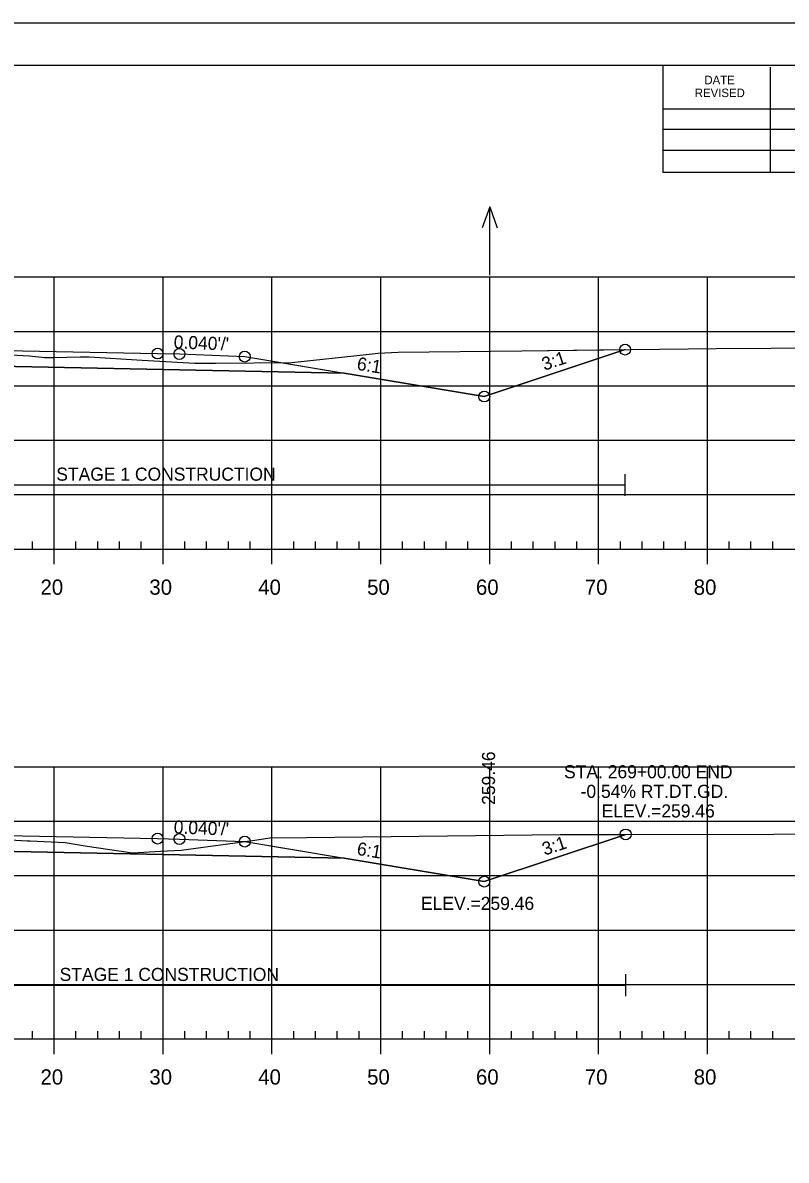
# Model space of a CAD drawing. Extents: x 1365647 to 1367999, y 387113 to 400173.
# Drawn here: x 1365911.2 to 1365981.3, y 394948.4 to 395052.9 of the extents above; entities that cross this region are included whole.
import ezdxf

# ---------------------------------------------------------------- set-up
doc = ezdxf.new("R2010")
doc.units = 0
for name, color, linetype in [('R_Alt Surface', 7, 'Continuous'), ('R_Axis', 7, 'Continuous'), ('R_Axis Annot', 7, 'Continuous'), ('R_Border', 7, 'Continuous'), ('R_Border Notes', 7, 'Continuous'), ('R_Contours', 7, 'Continuous'), ('R_Exist Surface', 7, 'Continuous'), ('R_Fin Surface', 7, 'Continuous'), ('R_Fin Surface Annot', 7, 'Continuous'), ('R_Grid', 7, 'Continuous'), ('R_No Plot', 7, 'Continuous'), ('R_Proposed Const Limits', 7, 'Continuous'), ('R_Water', 7, 'Continuous'), ('R_Water Annot', 7, 'Continuous')]:
    doc.layers.add(name, color=color, linetype=linetype)

msp = doc.modelspace()

# ---------------------------------------------------------------- linework, layer by layer
at = {"layer": 'R_Alt Surface'}
for points in [[(1365847.47, 395020.71), (1365862.59, 395021.01), (1365882.43, 395021.41), (1365882.43, 395022.7), (1365894.09, 395022.93), (1365905.96, 395022.69), (1365905.96, 395021.4), (1365925.59, 395021.01), (1365940.72, 395020.71)], [(1365847.47, 394976.15), (1365862.59, 394976.45), (1365882.51, 394976.85), (1365882.51, 394978.14), (1365894.09, 394978.37), (1365905.89, 394978.13), (1365905.89, 394976.85), (1365925.59, 394976.45), (1365940.72, 394976.15)]]:
    msp.add_lwpolyline(points, dxfattribs=at)
at = {"layer": 'R_Axis'}
for p, q in [((1365912.09, 395004.55), (1365912.09, 395005.25)), ((1365916.09, 395004.55), (1365916.09, 395005.25)), ((1365918.09, 395004.55), (1365918.09, 395005.25)), ((1365920.09, 395004.55), (1365920.09, 395005.25)), ((1365922.09, 395004.55), (1365922.09, 395005.25)), ((1365926.09, 395004.55), (1365926.09, 395005.25)), ((1365928.09, 395004.55), (1365928.09, 395005.25)), ((1365930.09, 395004.55), (1365930.09, 395005.25)), ((1365932.09, 395004.55), (1365932.09, 395005.25)), ((1365936.09, 395004.55), (1365936.09, 395005.25)), ((1365938.09, 395004.55), (1365938.09, 395005.25)), ((1365940.09, 395004.55), (1365940.09, 395005.25)), ((1365942.09, 395004.55), (1365942.09, 395005.25)), ((1365946.09, 395004.55), (1365946.09, 395005.25)), ((1365948.09, 395004.55), (1365948.09, 395005.25)), ((1365950.09, 395004.55), (1365950.09, 395005.25)), ((1365952.09, 395004.55), (1365952.09, 395005.25)), ((1365956.09, 395004.55), (1365956.09, 395005.25)), ((1365958.09, 395004.55), (1365958.09, 395005.25)), ((1365960.09, 395004.55), (1365960.09, 395005.25)), ((1365962.09, 395004.55), (1365962.09, 395005.25)), ((1365966.09, 395004.55), (1365966.09, 395005.25)), ((1365968.09, 395004.55), (1365968.09, 395005.25)), ((1365970.09, 395004.55), (1365970.09, 395005.25)), ((1365972.09, 395004.55), (1365972.09, 395005.25)), ((1365976.09, 395004.55), (1365976.09, 395005.25)), ((1365978.09, 395004.55), (1365978.09, 395005.25)), ((1365980.09, 395004.55), (1365980.09, 395005.25)), ((1365749.09, 395004.55), (1366039.09, 395004.55)), ((1365914.09, 395003.15), (1365914.09, 395004.55)), ((1365924.09, 395003.15), (1365924.09, 395004.55)), ((1365934.09, 395003.15), (1365934.09, 395004.55)), ((1365944.09, 395003.15), (1365944.09, 395004.55)), ((1365954.09, 395003.15), (1365954.09, 395004.55)), ((1365964.09, 395003.15), (1365964.09, 395004.55)), ((1365974.09, 395003.15), (1365974.09, 395004.55)), ((1365912.09, 394959.55), (1365912.09, 394960.25)), ((1365916.09, 394959.55), (1365916.09, 394960.25)), ((1365918.09, 394959.55), (1365918.09, 394960.25)), ((1365920.09, 394959.55), (1365920.09, 394960.25)), ((1365922.09, 394959.55), (1365922.09, 394960.25)), ((1365926.09, 394959.55), (1365926.09, 394960.25)), ((1365928.09, 394959.55), (1365928.09, 394960.25)), ((1365930.09, 394959.55), (1365930.09, 394960.25)), ((1365932.09, 394959.55), (1365932.09, 394960.25)), ((1365936.09, 394959.55), (1365936.09, 394960.25)), ((1365938.09, 394959.55), (1365938.09, 394960.25)), ((1365940.09, 394959.55), (1365940.09, 394960.25)), ((1365942.09, 394959.55), (1365942.09, 394960.25)), ((1365946.09, 394959.55), (1365946.09, 394960.25)), ((1365948.09, 394959.55), (1365948.09, 394960.25)), ((1365950.09, 394959.55), (1365950.09, 394960.25)), ((1365952.09, 394959.55), (1365952.09, 394960.25)), ((1365956.09, 394959.55), (1365956.09, 394960.25)), ((1365958.09, 394959.55), (1365958.09, 394960.25)), ((1365960.09, 394959.55), (1365960.09, 394960.25)), ((1365962.09, 394959.55), (1365962.09, 394960.25)), ((1365966.09, 394959.55), (1365966.09, 394960.25)), ((1365968.09, 394959.55), (1365968.09, 394960.25)), ((1365970.09, 394959.55), (1365970.09, 394960.25)), ((1365972.09, 394959.55), (1365972.09, 394960.25)), ((1365976.09, 394959.55), (1365976.09, 394960.25)), ((1365978.09, 394959.55), (1365978.09, 394960.25)), ((1365980.09, 394959.55), (1365980.09, 394960.25)), ((1365749.09, 394959.55), (1366039.09, 394959.55)), ((1365914.09, 394958.15), (1365914.09, 394959.55)), ((1365924.09, 394958.15), (1365924.09, 394959.55)), ((1365934.09, 394958.15), (1365934.09, 394959.55)), ((1365944.09, 394958.15), (1365944.09, 394959.55)), ((1365954.09, 394958.15), (1365954.09, 394959.55)), ((1365964.09, 394958.15), (1365964.09, 394959.55)), ((1365974.09, 394958.15), (1365974.09, 394959.55))]:
    msp.add_line(p, q, dxfattribs=at)
at = {"layer": 'R_Border'}
for p, q in [((1365736.09, 395049.01), (1366052.27, 395049.01)), ((1365970.01, 395039.13), (1365970.01, 395049.01)), ((1365979.87, 395039.13), (1365979.87, 395048.81)), ((1365970.01, 395044.99), (1366009.17, 395044.99)), ((1365970.01, 395043.13), (1366009.17, 395043.13)), ((1365970.01, 395039.13), (1365970.01, 395041.19)), ((1365970.01, 395041.19), (1366009.17, 395041.19)), ((1366052.27, 395039.13), (1365970.01, 395039.13))]:
    msp.add_line(p, q, dxfattribs=at)
at = {"layer": 'R_Contours'}
for points in [[(1365905.96, 395022.58), (1365908.36, 395022.47), (1365911.81, 395022.31), (1365913.23, 395022.14), (1365914.02, 395022.16), (1365916.48, 395022.21), (1365917.29, 395022.22), (1365922.18, 395021.89), (1365927.01, 395021.62), (1365928.9, 395021.64), (1365935.93, 395021.69), (1365942.74, 395022.43), (1365943.85, 395022.55), (1365945.68, 395022.63), (1365957.04, 395022.75), (1365966.53, 395022.87), (1365953.59, 395018.56), (1365940.72, 395020.71), (1365925.59, 395021.01), (1365905.96, 395021.4)], [(1365905.89, 394978.08), (1365911.62, 394977.74), (1365911.68, 394977.74), (1365911.75, 394977.73), (1365911.8, 394977.73), (1365911.87, 394977.73), (1365915.09, 394977.58), (1365917.12, 394977.26), (1365921.29, 394976.65), (1365923.84, 394976.78), (1365925.75, 394976.88), (1365932.53, 394977.81), (1365933.89, 394978.01), (1365937.26, 394978.05), (1365960.55, 394978.32), (1365966.58, 394978.33), (1365953.59, 394974), (1365940.72, 394976.15), (1365925.59, 394976.45), (1365905.89, 394976.85)]]:
    msp.add_lwpolyline(points, close=True, dxfattribs=at)
at = {"layer": 'R_Exist Surface'}
for points in [[(1365908.36, 395022.47), (1365911.81, 395022.31), (1365913.23, 395022.14), (1365914.02, 395022.16), (1365916.48, 395022.21), (1365917.29, 395022.22), (1365922.18, 395021.89), (1365927.01, 395021.62), (1365928.9, 395021.64), (1365935.93, 395021.69), (1365942.74, 395022.43), (1365943.85, 395022.55), (1365945.68, 395022.63), (1365957.04, 395022.75), (1365967.09, 395022.88), (1365974.91, 395022.97), (1365989.96, 395023.06)], [(1365905.89, 394978.08), (1365911.62, 394977.74), (1365911.68, 394977.74), (1365911.75, 394977.73), (1365911.8, 394977.73), (1365911.87, 394977.73), (1365915.09, 394977.58), (1365917.12, 394977.26), (1365921.29, 394976.65), (1365923.84, 394976.78), (1365925.75, 394976.88), (1365932.53, 394977.81), (1365933.89, 394978.01), (1365937.26, 394978.05), (1365960.55, 394978.32), (1365980.18, 394978.36), (1365991.49, 394978.45)]]:
    msp.add_lwpolyline(points, dxfattribs=at)
at = {"layer": 'R_Fin Surface'}
for points in [[(1365829.96, 395019.86), (1365834.22, 395018.44), (1365834.59, 395018.56), (1365847.47, 395020.71), (1365856.59, 395022.23), (1365862.59, 395022.47), (1365864.59, 395022.51), (1365894.09, 395023.1), (1365923.59, 395022.51), (1365925.59, 395022.47), (1365931.59, 395022.23), (1365940.72, 395020.71), (1365953.59, 395018.56), (1365966.53, 395022.87)], [(1365856.59, 395022.23), (1365862.59, 395022.47), (1365864.59, 395022.51), (1365894.09, 395023.1), (1365923.59, 395022.51), (1365925.59, 395022.47), (1365931.59, 395022.23)], [(1365827.04, 394976), (1365833.8, 394973.74), (1365834.59, 394974), (1365847.47, 394976.15), (1365856.59, 394977.67), (1365862.59, 394977.91), (1365864.59, 394977.95), (1365894.09, 394978.54), (1365923.59, 394977.95), (1365925.59, 394977.91), (1365931.59, 394977.67), (1365940.72, 394976.15), (1365953.59, 394974), (1365966.58, 394978.33)], [(1365856.59, 394977.67), (1365862.59, 394977.91), (1365864.59, 394977.95), (1365894.09, 394978.54), (1365923.59, 394977.95), (1365925.59, 394977.91), (1365931.59, 394977.67)]]:
    msp.add_lwpolyline(points, dxfattribs=at)
at = {"layer": 'R_Grid'}
for p, q in [((1365749.09, 395029.55), (1366039.09, 395029.55)), ((1365914.09, 395004.55), (1365914.09, 395029.55)), ((1365924.09, 395004.55), (1365924.09, 395029.55)), ((1365934.09, 395004.55), (1365934.09, 395029.55)), ((1365944.09, 395004.55), (1365944.09, 395029.55)), ((1365954.09, 395004.55), (1365954.09, 395029.55)), ((1365964.09, 395004.55), (1365964.09, 395029.55)), ((1365974.09, 395004.55), (1365974.09, 395029.55)), ((1365749.09, 395024.55), (1366039.09, 395024.55)), ((1365749.09, 395019.55), (1366039.09, 395019.55)), ((1365749.09, 395014.55), (1366039.09, 395014.55)), ((1365749.09, 395009.55), (1366039.09, 395009.55)), ((1365749.09, 395004.55), (1366039.09, 395004.55)), ((1365749.09, 394984.55), (1366039.09, 394984.55)), ((1365914.09, 394959.55), (1365914.09, 394984.55)), ((1365924.09, 394959.55), (1365924.09, 394984.55)), ((1365934.09, 394959.55), (1365934.09, 394984.55)), ((1365944.09, 394959.55), (1365944.09, 394984.55)), ((1365954.09, 394959.55), (1365954.09, 394984.55)), ((1365964.09, 394959.55), (1365964.09, 394984.55)), ((1365974.09, 394959.55), (1365974.09, 394984.55)), ((1365749.09, 394979.55), (1366039.09, 394979.55)), ((1365749.09, 394974.55), (1366039.09, 394974.55)), ((1365749.09, 394969.55), (1366039.09, 394969.55)), ((1365749.09, 394964.55), (1366039.09, 394964.55)), ((1365749.09, 394959.55), (1366039.09, 394959.55))]:
    msp.add_line(p, q, dxfattribs=at)
at = {"layer": 'R_No Plot'}
msp.add_line((1365723.69, 395052.9), (1366057.03, 395052.9), dxfattribs=at)
msp.add_lwpolyline([(1365723.69, 395052.9), (1366057.03, 395052.9), (1366057.03, 394839.56), (1365723.69, 394839.56)], close=True, dxfattribs=at)
for centre in [(1365923.59, 395022.51), (1365923.59, 395022.51), (1365923.59, 395022.51), (1365923.59, 395022.51), (1365923.59, 395022.51), (1365925.59, 395022.47), (1365925.59, 395022.47), (1365925.59, 395022.47), (1365925.59, 395022.47), (1365925.59, 395022.47), (1365931.59, 395022.23), (1365931.59, 395022.23), (1365931.59, 395022.23), (1365931.59, 395022.23), (1365931.59, 395022.23), (1365966.53, 395022.87), (1365966.53, 395022.87), (1365953.59, 395018.56), (1365953.59, 395018.56), (1365953.59, 395018.56), (1365953.59, 395018.56), (1365953.59, 395018.56), (1365966.58, 394978.33), (1365966.58, 394978.33), (1365923.59, 394977.95), (1365923.59, 394977.95), (1365923.59, 394977.95), (1365923.59, 394977.95), (1365923.59, 394977.95), (1365925.59, 394977.91), (1365925.59, 394977.91), (1365925.59, 394977.91), (1365925.59, 394977.91), (1365925.59, 394977.91), (1365931.59, 394977.67), (1365931.59, 394977.67), (1365931.59, 394977.67), (1365931.59, 394977.67), (1365931.59, 394977.67), (1365953.59, 394974), (1365953.59, 394974), (1365953.59, 394974), (1365953.59, 394974), (1365953.59, 394974)]:
    msp.add_circle(centre, 0.5, dxfattribs=at)
at = {"layer": 'R_Proposed Const Limits'}
for points in [[(1365931.59, 395022.23), (1365953.59, 395018.56), (1365966.53, 395022.87)], [(1365931.59, 394977.67), (1365953.59, 394974), (1365966.58, 394978.33)]]:
    msp.add_lwpolyline(points, dxfattribs=at)
at = {"layer": 'R_Water'}
for p, q in [((1365966.53, 395009.44), (1365966.53, 395011.44)), ((1365882.43, 395010.44), (1365966.53, 395010.44)), ((1365966.58, 394963.48), (1365966.58, 394965.48)), ((1365882.51, 394964.48), (1365966.58, 394964.48))]:
    msp.add_line(p, q, dxfattribs=at)
at = {"layer": 'R_Water Annot'}
for p, q in [((1365954.09, 395035.99), (1365953.39, 395034.06)), ((1365954.09, 395029.7), (1365954.09, 395035.99)), ((1365954.09, 395035.99), (1365954.79, 395034.06))]:
    msp.add_line(p, q, dxfattribs=at)

# ---------------------------------------------------------------- texts
at = {"layer": 'R_Axis Annot'}
for s, p in [('20', (1365912.83, 395000.35)), ('30', (1365922.83, 395000.35)), ('40', (1365932.83, 395000.35)), ('50', (1365942.83, 395000.35)), ('60', (1365952.83, 395000.35)), ('70', (1365962.83, 395000.35)), ('80', (1365972.83, 395000.35)), ('20', (1365912.83, 394955.35)), ('30', (1365922.83, 394955.35)), ('40', (1365932.83, 394955.35)), ('50', (1365942.83, 394955.35)), ('60', (1365952.83, 394955.35)), ('70', (1365962.83, 394955.35)), ('80', (1365972.83, 394955.35))]:
    msp.add_text(s, height=1.4, dxfattribs=at).set_placement(p)
at = {"layer": 'R_Border'}
for s, p in [('DATE', (1365973.81, 395047.25)), ('REVISED', (1365972.93, 395046.07))]:
    msp.add_text(s, height=0.782, rotation=360, dxfattribs=at).set_placement(p)
at = {"layer": 'R_Border Notes'}
msp.add_text('ELEV.=259.46', height=1.2, dxfattribs=at).set_placement((1365947.78, 394971.4))
at = {"layer": 'R_Fin Surface Annot'}
for s, rotation, p in [("0.040'/'", 357.7094, (1365925.05, 395022.99)), ('6:1', 350.5377, (1365941.83, 395021.03)), ('3:1', 18.4349, (1365959.11, 395020.93)), ('259.46', 90, (1365954.58, 394981.05)), ("0.040'/'", 357.7094, (1365925.05, 394978.43)), ('3:1', 18.4349, (1365959.14, 394976.38)), ('6:1', 350.5377, (1365941.83, 394976.47))]:
    msp.add_text(s, height=1.2, rotation=rotation, dxfattribs=at).set_placement(p)
at = {"layer": 'R_Water'}
for s, p in [('STAGE 1 CONSTRUCTION', (1365914.28, 395010.83)), ('STA. 269+00.00 END', (1365960.92, 394983.49)), ('-0.54% RT.DT.GD.', (1365962.44, 394981.69)), ('ELEV.=259.46', (1365964.37, 394979.89)), ('STAGE 1 CONSTRUCTION', (1365914.59, 394964.87))]:
    msp.add_text(s, height=1.2, dxfattribs=at).set_placement(p)

doc.saveas('drawing.dxf')
